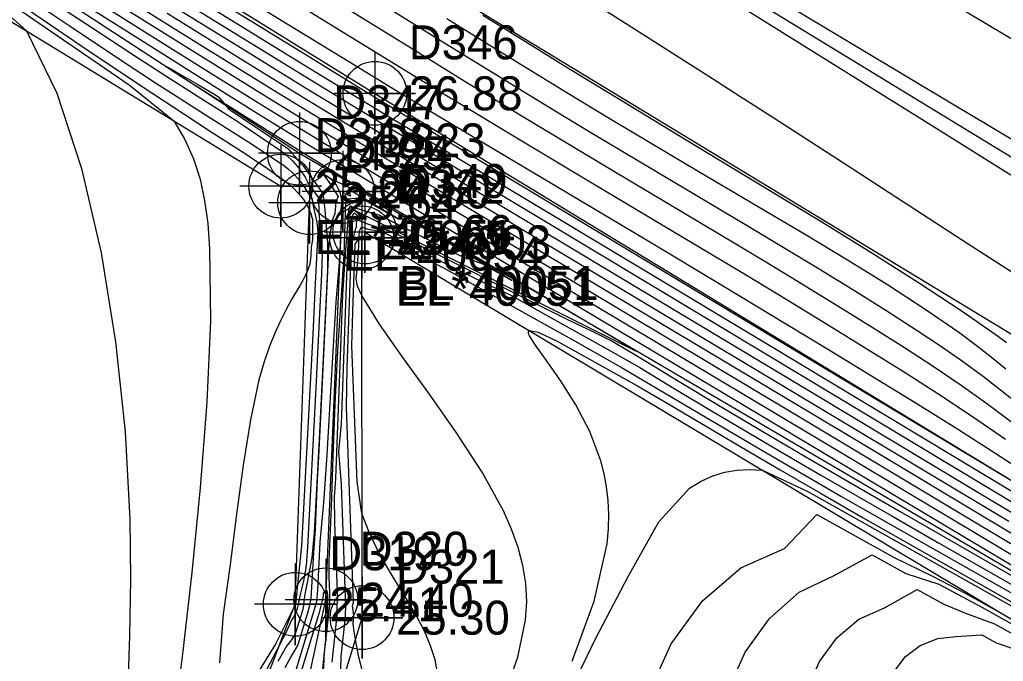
# Model space of a CAD drawing. Extents: x 2356077 to 2359823, y 225951 to 227822.
# Drawn here: x 2356275.4 to 2356347.8, y 227431.8 to 227479 of the extents above; entities that cross this region are included whole.
import ezdxf

# ---------------------------------------------------------------- set-up
doc = ezdxf.new("R2010")
doc.units = 0
for name, color, linetype in [('DTM Contours Major', 7, 'Continuous'), ('DTM Contours Minor', 7, 'Continuous'), ('Exist DTM Breakline', 7, 'Continuous'), ('Exist DTM Breakline Cogo Comment', 7, 'Continuous'), ('Exist DTM Breakline Cogo Elevation', 7, 'Continuous'), ('Exist DTM Breakline Cogo Number', 7, 'Continuous'), ('Exist DTM Breakline Cogo Point CELL', 7, 'Continuous'), ('Exist DTM Crownline', 7, 'Continuous'), ('Exist DTM Drainline', 7, 'Continuous'), ('Exist DTM Drainline Cogo Comment', 7, 'Continuous'), ('Exist DTM Drainline Cogo Elevation', 7, 'Continuous'), ('Exist DTM Drainline Cogo Number', 7, 'Continuous'), ('Exist DTM Drainline Cogo Point CELL', 7, 'Continuous'), ('Exist Roads EOP', 7, 'Continuous')]:
    doc.layers.add(name, color=color, linetype=linetype)

msp = doc.modelspace()

# ---------------------------------------------------------------- linework, layer by layer
at = {"layer": 'DTM Contours Major'}
for points in [[(2356290.649, 227481.435), (2356299.563, 227475.976), (2356302.819, 227473.996), (2356305.984, 227472.089), (2356311.73, 227468.653), (2356321.664, 227462.733), (2356327.255, 227459.39), (2356331.861, 227456.619), (2356334.946, 227454.752), (2356338.114, 227452.821), (2356341.315, 227450.849), (2356344.496, 227448.86), (2356347.608, 227446.879), (2356350.597, 227444.93)], [(2356274.045, 227479.863), (2356275.928, 227478.179), (2356278.152, 227473.596), (2356279.977, 227468.062), (2356281.415, 227461.87), (2356282.477, 227455.315), (2356283.175, 227448.688), (2356283.521, 227442.283), (2356283.569, 227437.836), (2356283.499, 227433.72), (2356283.384, 227429.983)], [(2356348.2, 227442.11), (2356335.119, 227449.958), (2356319.982, 227459.026), (2356303.465, 227468.926), (2356299.383, 227471.387), (2356296.432, 227473.185), (2356292.528, 227475.588), (2356286.282, 227479.451)], [(2356309.516, 227479.326), (2356312.632, 227477.393), (2356315.966, 227475.339), (2356319.428, 227473.221), (2356324.219, 227470.31), (2356330.632, 227466.439), (2356334.438, 227464.13), (2356338.117, 227461.865), (2356341.574, 227459.682), (2356344.712, 227457.619), (2356347.438, 227455.714), (2356348.031, 227455.276)], [(2356299.054, 227431.269), (2356299.082, 227432.185), (2356299.363, 227434.883), (2356299.432, 227435.817), (2356299.098, 227444.835), (2356298.92, 227447.253), (2356299.097, 227449.274), (2356299.58, 227462.175), (2356299.921, 227464.561), (2356299.947, 227464.635), (2356300.031, 227464.799), (2356300.281, 227464.614), (2356300.346, 227464.651), (2356300.522, 227464.58), (2356300.711, 227464.493), (2356299.904, 227465.081), (2356320.783, 227454.622), (2356312.793, 227459.347), (2356310.61, 227460.567), (2356308.141, 227461.997), (2356305.488, 227463.569), (2356302.751, 227465.217), (2356300.033, 227466.873), (2356296.142, 227469.288), (2356290.724, 227472.704), (2356289.874, 227473.186), (2356287.346, 227474.785), (2356286.791, 227475.142), (2356286.378, 227475.412), (2356286.131, 227475.582), (2356286.074, 227475.637), (2356286.232, 227475.563), (2356286.584, 227475.371), (2356287.097, 227475.08), (2356288.471, 227474.279), (2356289.918, 227473.416), (2356290.082, 227473.317), (2356290.798, 227472.457), (2356295.151, 227469.525), (2356295.477, 227469.159), (2356295.684, 227468.909), (2356295.785, 227468.781), (2356296.277, 227468.258), (2356297.722, 227466.221), (2356297.877, 227465.024), (2356298.066, 227462.553), (2356298.068, 227460.616), (2356297.458, 227448.152), (2356297.093, 227441.276), (2356296.911, 227439.431), (2356296.58, 227437.627), (2356296.407, 227436.755), (2356296.252, 227435.645), (2356295.701, 227433.834), (2356295.418, 227433.407), (2356295.053, 227432.928), (2356294.738, 227432.375), (2356294.426, 227431.805)], [(2356328.065, 227401.056), (2356324.862, 227404.811), (2356322.583, 227407.326), (2356320.425, 227409.742), (2356318.478, 227412.138), (2356316.831, 227414.59), (2356315.573, 227417.177), (2356314.794, 227419.975), (2356314.619, 227424.502), (2356315.65, 227429.053), (2356317.812, 227433.527), (2356320.196, 227438.048), (2356322.445, 227442.07), (2356324.722, 227444.567), (2356325.572, 227445.075), (2356326.429, 227445.46), (2356327.3, 227445.728), (2356328.192, 227445.882), (2356329.114, 227445.93), (2356330.073, 227445.874), (2356333.411, 227444.312), (2356350.62, 227434.659)]]:
    msp.add_lwpolyline(points, dxfattribs=at)
at = {"layer": 'DTM Contours Minor'}
for points in [[(2356350.687, 227468.841), (2356344.177, 227472.726), (2356315.34, 227490.005)], [(2356353.247, 227436.761), (2356333.559, 227448.533), (2356304.238, 227466.046), (2356301.538, 227467.665), (2356297.952, 227469.828), (2356295.875, 227471.093), (2356293.511, 227472.548), (2356289.302, 227475.168), (2356284.833, 227477.969), (2356266.797, 227489.326)], [(2356354.675, 227441.311), (2356339.482, 227450.46), (2356310.208, 227468.064), (2356303.219, 227472.281), (2356300.282, 227474.066), (2356296.102, 227476.628), (2356276.565, 227488.657)], [(2356355.643, 227473.25), (2356347.757, 227477.955), (2356329.946, 227488.604)], [(2356265.096, 227487.2), (2356277.147, 227478.991), (2356279.931, 227477.105), (2356282.517, 227475.366), (2356285.156, 227473.613), (2356287.504, 227472.072), (2356289.593, 227470.719), (2356292.084, 227469.113), (2356292.811, 227468.635), (2356293.485, 227468.182), (2356294.273, 227467.631), (2356294.753, 227467.276), (2356295.049, 227467.044), (2356295.343, 227466.8), (2356295.615, 227466.556), (2356295.866, 227466.307), (2356296.095, 227466.054), (2356296.301, 227465.791), (2356296.484, 227465.518), (2356296.585, 227465.342), (2356296.677, 227465.159), (2356296.76, 227464.971), (2356296.836, 227464.769), (2356296.902, 227464.56), (2356296.959, 227464.345), (2356296.979, 227464.229), (2356296.969, 227464.007), (2356296.977, 227462.803), (2356296.884, 227462.28), (2356296.849, 227461.633), (2356296.771, 227461.016), (2356296.577, 227460.492), (2356296.423, 227460.156), (2356296.252, 227459.824), (2356296.064, 227459.49), (2356295.436, 227458.426), (2356295.027, 227457.691), (2356294.609, 227456.87), (2356294.192, 227455.953), (2356293.785, 227454.928), (2356293.395, 227453.783), (2356293.031, 227452.51), (2356292.399, 227449.58), (2356291.862, 227446.243), (2356291.377, 227442.649), (2356290.901, 227438.95), (2356290.39, 227435.296), (2356290.125, 227431.718)], [(2356264.986, 227486.894), (2356283.47, 227474.218), (2356286.768, 227471.564), (2356287.586, 227470.191), (2356288.22, 227468.773), (2356288.694, 227467.286), (2356289.032, 227465.705), (2356289.258, 227464.006), (2356289.395, 227462.164), (2356289.458, 227456.863), (2356289.201, 227450.878), (2356288.716, 227444.583), (2356288.093, 227438.352), (2356287.424, 227432.559), (2356286.542, 227425.502)], [(2356358.659, 227434.302), (2356345.568, 227442.134), (2356332.679, 227449.846), (2356304.027, 227466.979), (2356299.519, 227469.689), (2356296.358, 227471.608), (2356293.601, 227473.303), (2356288.951, 227476.189), (2356284.769, 227478.798), (2356278.324, 227482.842)], [(2356360.152, 227437.243), (2356330.489, 227455.086), (2356311.846, 227466.288), (2356303.4, 227471.373), (2356300.03, 227473.414), (2356296.392, 227475.641), (2356284.359, 227483.053)], [(2356357.598, 227437.249), (2356345.448, 227444.538), (2356333.615, 227451.644), (2356319.401, 227460.166), (2356303.155, 227469.916), (2356299.62, 227472.051), (2356296.468, 227473.973), (2356292.114, 227476.653), (2356283.208, 227482.157)], [(2356296.089, 227481.949), (2356304.893, 227476.507), (2356308.454, 227474.319), (2356310.354, 227473.16), (2356312.319, 227471.967), (2356314.524, 227470.637), (2356319.072, 227467.913), (2356328.118, 227462.515), (2356330.201, 227461.265), (2356332.266, 227460.019), (2356334.312, 227458.773), (2356336.341, 227457.525), (2356338.353, 227456.271), (2356340.521, 227454.899), (2356342.645, 227453.518), (2356344.704, 227452.129), (2356346.672, 227450.734), (2356348.527, 227449.334)], [(2356371.735, 227424.993), (2356345.228, 227440.779), (2356326.71, 227451.829), (2356307.677, 227463.183), (2356301.349, 227466.971), (2356297.742, 227469.146), (2356295.201, 227470.694), (2356292.715, 227472.231), (2356289.069, 227474.511), (2356284.143, 227477.612), (2356277.959, 227481.517)], [(2356325.936, 227481.597), (2356341.816, 227471.687), (2356348.554, 227467.47)], [(2356277.558, 227480.522), (2356280.798, 227478.385), (2356283.834, 227476.396), (2356286.596, 227474.603), (2356289.016, 227473.055), (2356291.364, 227471.578), (2356291.871, 227471.248), (2356292.33, 227470.932), (2356294.622, 227469.389), (2356295.081, 227469.011), (2356295.495, 227468.617), (2356295.67, 227468.432), (2356295.837, 227468.242), (2356295.995, 227468.046), (2356296.146, 227467.843), (2356296.29, 227467.632), (2356296.426, 227467.413), (2356296.637, 227467.025), (2356296.808, 227466.761), (2356297.413, 227465.908), (2356297.445, 227464.794), (2356297.573, 227463.287), (2356297.681, 227461.815), (2356297.631, 227460.308), (2356297.369, 227454.952), (2356297.218, 227451.941), (2356296.596, 227440.211), (2356296.516, 227438.856), (2356296.412, 227438.285), (2356296.303, 227437.744), (2356296.186, 227437.23), (2356296.06, 227436.739), (2356295.875, 227435.802), (2356295.748, 227435.386), (2356295.581, 227435.058), (2356295.426, 227434.855), (2356295.022, 227433.968), (2356294.791, 227433.494), (2356294.54, 227433), (2356292.933, 227429.952)], [(2356348.471, 227441.172), (2356336.628, 227448.27), (2356318.588, 227459.068), (2356303.761, 227467.944), (2356299.869, 227470.285), (2356297.043, 227472.001), (2356294.396, 227473.624), (2356288.596, 227477.213), (2356283.458, 227480.408)], [(2356295.031, 227480.676), (2356302.667, 227475.978), (2356306.339, 227473.734), (2356309.154, 227472.029), (2356311.634, 227470.538), (2356317.04, 227467.305), (2356325.369, 227462.334), (2356328.703, 227460.334), (2356331.938, 227458.38), (2356335.187, 227456.4), (2356337.769, 227454.809), (2356340.383, 227453.174), (2356342.983, 227451.509), (2356345.525, 227449.83), (2356347.963, 227448.153)], [(2356316.582, 227480.922), (2356320.478, 227478.44), (2356326.404, 227474.677), (2356328.421, 227473.389), (2356330.918, 227471.787), (2356335.971, 227468.524), (2356345.224, 227462.533), (2356348.765, 227460.244)], [(2356276.928, 227479.993), (2356279.132, 227478.517), (2356281.303, 227477.072), (2356283.411, 227475.681), (2356285.422, 227474.364), (2356287.304, 227473.146), (2356289.024, 227472.047), (2356291.274, 227470.635), (2356292.546, 227469.837), (2356294.925, 227468.234), (2356295.223, 227467.99), (2356295.451, 227467.786), (2356295.666, 227467.577), (2356295.868, 227467.36), (2356296.058, 227467.133), (2356296.236, 227466.893), (2356296.401, 227466.639), (2356296.543, 227466.392), (2356296.958, 227465.801), (2356297.024, 227465.29), (2356297.28, 227464.113), (2356297.359, 227463.371), (2356297.175, 227459.603), (2356296.985, 227455.876), (2356296.159, 227440.312), (2356295.717, 227436.009), (2356295.704, 227435.967), (2356295.667, 227435.918), (2356294.27, 227433.132), (2356287.819, 227422.689)], [(2356351.9, 227441.437), (2356330.575, 227454.251), (2356313.101, 227464.742), (2356302.843, 227470.907), (2356299.833, 227472.728), (2356296.47, 227474.782), (2356287.632, 227480.227)], [(2356301.78, 227480.341), (2356305.93, 227477.766), (2356308.232, 227476.343), (2356310.627, 227474.868), (2356313.072, 227473.372), (2356315.521, 227471.882), (2356317.38, 227470.76), (2356321.07, 227468.551), (2356329.189, 227463.725), (2356331.721, 227462.212), (2356334.248, 227460.686), (2356336.737, 227459.159), (2356339.154, 227457.645), (2356341.465, 227456.156), (2356343.179, 227455.014), (2356344.804, 227453.888), (2356346.336, 227452.768), (2356349.18, 227450.547)], [(2356306.856, 227479.09), (2356309.763, 227477.288), (2356312.778, 227475.429), (2356315.816, 227473.57), (2356318.793, 227471.765), (2356321.637, 227470.062), (2356324.438, 227468.403), (2356330.262, 227464.98), (2356333.303, 227463.18), (2356336.337, 227461.35), (2356339.284, 227459.519), (2356342.065, 227457.715), (2356344.598, 227455.967), (2356345.809, 227455.075), (2356346.934, 227454.198), (2356347.978, 227453.328)], [(2356298.419, 227431.769), (2356298.778, 227435.208), (2356298.813, 227436.926), (2356298.623, 227442.059), (2356298.581, 227443.89), (2356298.684, 227445.261), (2356299.191, 227458.77), (2356299.396, 227461.753), (2356299.681, 227465.142), (2356299.695, 227465.192), (2356299.75, 227465.3), (2356299.762, 227465.342), (2356299.916, 227465.21), (2356299.935, 227465.216), (2356299.963, 227465.215), (2356300.047, 227465.191), (2356300.184, 227465.135), (2356301.903, 227464.634), (2356307.812, 227461.674), (2356309.487, 227461.041), (2356311.634, 227459.823), (2356300.05, 227466.673), (2356300.343, 227466.322), (2356297.81, 227467.566), (2356298.188, 227467.034), (2356298.855, 227465.996), (2356298.686, 227465.616), (2356298.623, 227464.734), (2356298.388, 227464.177), (2356298.178, 227462.519), (2356297.554, 227449.765), (2356297.406, 227446.828), (2356297.319, 227445.202), (2356297.247, 227443.398), (2356297.162, 227441.555), (2356297.034, 227439.815), (2356296.853, 227436.419), (2356296.642, 227435.531), (2356295.883, 227433.038), (2356295.378, 227432.159), (2356294.945, 227431.35)], [(2356297.81, 227431.284), (2356297.84, 227432.104), (2356297.891, 227432.98), (2356298.031, 227433.981), (2356298.238, 227435.963), (2356298.236, 227436.9), (2356298.196, 227437.979), (2356298.203, 227439.21), (2356298.358, 227443.193), (2356298.493, 227446.831), (2356298.65, 227450.733), (2356298.843, 227454.663), (2356299.082, 227458.384), (2356299.291, 227461.718), (2356299.435, 227465.573), (2356299.446, 227465.583), (2356299.461, 227465.582), (2356299.484, 227465.56), (2356299.522, 227465.499), (2356299.449, 227465.763), (2356299.458, 227465.78), (2356299.475, 227465.771), (2356299.507, 227465.738), (2356299.48, 227465.828), (2356299.481, 227465.857), (2356299.531, 227465.806), (2356299.536, 227465.834), (2356300.153, 227465.882), (2356300.556, 227465.888), (2356301.215, 227465.505), (2356303.269, 227464.366), (2356299.602, 227466.535), (2356299.76, 227466.026), (2356299.197, 227466.249), (2356299.164, 227465.832), (2356299.142, 227465.398), (2356299.137, 227465.201), (2356298.954, 227461.472), (2356298.692, 227458.228), (2356298.463, 227454.61), (2356298.25, 227450.802), (2356298.028, 227447.018), (2356297.772, 227443.47), (2356297.516, 227440.594), (2356297.33, 227437.084), (2356297.268, 227436.194), (2356295.686, 227430.996)], [(2356300.692, 227430.899), (2356300.388, 227432.124), (2356300.127, 227433.416), (2356300.025, 227434.016), (2356299.951, 227434.584), (2356300.019, 227435.227), (2356299.926, 227435.915), (2356299.998, 227436.138), (2356299.466, 227450.512), (2356299.514, 227453.415), (2356299.85, 227462.385), (2356300.146, 227463.587), (2356300.21, 227463.76), (2356300.2, 227464.078), (2356300.282, 227464.239), (2356300.325, 227464.302), (2356300.535, 227464.191), (2356300.679, 227464.131), (2356300.934, 227464.01), (2356302.855, 227463.408), (2356315.684, 227456.982), (2356316.669, 227456.523), (2356317.754, 227456.009), (2356319.031, 227455.367), (2356320.575, 227454.455), (2356322.181, 227453.47), (2356323.823, 227452.47), (2356326.969, 227450.58), (2356330.23, 227448.647), (2356333.557, 227446.698), (2356336.9, 227444.756), (2356340.209, 227442.845), (2356346.784, 227439.072), (2356353.788, 227435.055)], [(2356306.202, 227430.857), (2356305.994, 227431.927), (2356305.663, 227432.972), (2356305.227, 227434.002), (2356304.704, 227435.025), (2356304.114, 227436.048), (2356302.902, 227438.007), (2356302.283, 227439.051), (2356301.681, 227440.166), (2356301.117, 227441.375), (2356300.611, 227442.697), (2356300.247, 227445.016), (2356299.877, 227455.01), (2356299.929, 227457.521), (2356300.116, 227462.504), (2356300.297, 227462.783), (2356300.398, 227463.041), (2356300.427, 227463.472), (2356300.582, 227463.776), (2356300.807, 227463.693), (2356300.971, 227463.617), (2356302.127, 227463.398), (2356309.369, 227459.77), (2356311.576, 227458.755), (2356313.921, 227457.42), (2356318.631, 227454.803), (2356321.057, 227453.417), (2356323.595, 227451.883), (2356326.341, 227450.24), (2356329.071, 227448.621), (2356331.771, 227447.034), (2356334.426, 227445.486), (2356337.021, 227443.983), (2356339.54, 227442.534), (2356343.025, 227440.543), (2356350.006, 227436.572)], [(2356311.103, 227429.376), (2356312.085, 227432.134), (2356312.654, 227434.855), (2356312.732, 227436.212), (2356312.661, 227437.548), (2356312.446, 227438.872), (2356312.096, 227440.195), (2356311.616, 227441.529), (2356311.014, 227442.884), (2356309.448, 227445.735), (2356307.576, 227448.625), (2356305.576, 227451.462), (2356303.626, 227454.154), (2356301.906, 227456.609), (2356300.594, 227458.733), (2356300.292, 227459.408), (2356300.196, 227459.959), (2356300.227, 227460.44), (2356300.354, 227461.874), (2356300.399, 227463.068), (2356300.392, 227463.083), (2356300.414, 227463.052), (2356300.545, 227463.074), (2356300.685, 227463.086), (2356300.836, 227463.087), (2356300.996, 227463.079), (2356301.386, 227463.025), (2356301.825, 227462.923), (2356302.315, 227462.775), (2356302.856, 227462.582), (2356303.449, 227462.345), (2356303.917, 227462.127), (2356306.559, 227460.771), (2356316.479, 227455.259), (2356319.754, 227453.412), (2356325.44, 227450.052), (2356329.74, 227447.524), (2356331.803, 227446.319), (2356333.832, 227445.141), (2356335.844, 227443.979), (2356338.168, 227442.646), (2356342.833, 227439.993), (2356349.897, 227435.991)], [(2356316.069, 227431.823), (2356317.709, 227436.255), (2356318.647, 227440.464), (2356318.745, 227441.564), (2356318.768, 227442.627), (2356318.72, 227443.656), (2356318.603, 227444.653), (2356318.421, 227445.621), (2356318.176, 227446.561), (2356317.368, 227448.713), (2356316.354, 227450.675), (2356315.269, 227452.406), (2356314.247, 227453.86), (2356313.425, 227454.995), (2356312.936, 227455.766), (2356312.895, 227455.861), (2356312.869, 227455.942), (2356312.858, 227456.011), (2356312.865, 227456.067), (2356312.889, 227456.109), (2356312.931, 227456.137), (2356313.569, 227456.026), (2356314.963, 227455.363), (2356320.843, 227452.096), (2356322.944, 227450.879), (2356328.537, 227447.576), (2356331.39, 227445.905), (2356334.411, 227444.155), (2356337.499, 227442.384), (2356340.614, 227440.609), (2356351.814, 227434.262)], [(2356336.877, 227398.798), (2356333.265, 227403.606), (2356329.585, 227408.05), (2356327.482, 227410.499), (2356325.554, 227412.812), (2356323.864, 227415.05), (2356322.475, 227417.274), (2356321.45, 227419.547), (2356320.853, 227421.931), (2356320.825, 227425.656), (2356321.708, 227429.473), (2356323.369, 227433.104), (2356325.676, 227436.275), (2356328.494, 227438.709), (2356331.691, 227440.13), (2356334.079, 227442.62), (2356339.761, 227439.445), (2356342.596, 227438.079), (2356345.048, 227436.822), (2356347.214, 227435.611), (2356351.851, 227432.99)], [(2356349.337, 227388.72), (2356346.448, 227394.686), (2356342.659, 227400.596), (2356338.479, 227406.205), (2356334.413, 227411.266), (2356332.556, 227413.553), (2356330.895, 227415.685), (2356329.468, 227417.709), (2356328.312, 227419.674), (2356327.465, 227421.629), (2356326.963, 227423.621), (2356326.894, 227426.639), (2356327.541, 227429.657), (2356328.806, 227432.496), (2356330.589, 227434.973), (2356332.791, 227436.907), (2356335.313, 227438.117), (2356338.149, 227439.659), (2356340.631, 227438.272), (2356343.068, 227437.497), (2356346.212, 227435.814), (2356351.619, 227432.793)], [(2356297.297, 227426.628), (2356297.84, 227432.282), (2356298.058, 227434.186), (2356298.096, 227435.357), (2356298.108, 227436.359), (2356298.102, 227436.547), (2356298.094, 227436.688), (2356298.081, 227436.807), (2356298.064, 227436.903), (2356298.042, 227436.975), (2356298.013, 227437.02), (2356297.978, 227437.039), (2356297.935, 227437.029), (2356297.884, 227436.99), (2356297.826, 227436.924), (2356297.761, 227436.832), (2356297.747, 227436.66), (2356297.74, 227436.489), (2356297.456, 227435.415), (2356295.941, 227430.439)], [(2356348.355, 227402.527), (2356343.625, 227408.925), (2356339.243, 227414.555), (2356337.67, 227416.609), (2356336.29, 227418.506), (2356335.122, 227420.28), (2356334.184, 227421.963), (2356333.495, 227423.589), (2356333.073, 227425.19), (2356332.956, 227427.516), (2356333.377, 227429.756), (2356334.268, 227431.805), (2356335.557, 227433.559), (2356337.175, 227434.914), (2356339.052, 227435.764), (2356341.471, 227437.116), (2356343.416, 227436.03), (2356345.021, 227435.368), (2356347.166, 227434.577), (2356349.725, 227433.164)], [(2356348.706, 227411.758), (2356344.082, 227417.883), (2356342.826, 227419.616), (2356341.737, 227421.207), (2356340.821, 227422.675), (2356340.084, 227424.039), (2356339.534, 227425.317), (2356339.177, 227426.53), (2356339.005, 227428.201), (2356339.214, 227429.728), (2356339.761, 227431.065), (2356340.6, 227432.168), (2356341.689, 227432.993), (2356342.984, 227433.495), (2356344.306, 227433.647), (2356346.218, 227433.778), (2356347.279, 227433.185), (2356348.882, 227432.647)]]:
    msp.add_lwpolyline(points, dxfattribs=at)
at = {"layer": 'Exist DTM Breakline'}
for p, q in [((2356212.111, 227517.125), (2356294.632, 227466.764)), ((2356300.821, 227463.388), (2356401.78, 227402.941))]:
    msp.add_line(p, q, dxfattribs=at)
for points in [[(2356218.803, 227524.752), (2356301.562, 227473.587), (2356406.982, 227409.562)], [(2356283.803, 227214.802), (2356287.956, 227348.715), (2356293.952, 227390.832), (2356298.591, 227417.834), (2356291.196, 227424.341), (2356295.705, 227436.016), (2356296.757, 227465.544)], [(2356295.621, 227207.583), (2356297.242, 227348.364), (2356302.055, 227389.57), (2356309.363, 227416.032), (2356303.192, 227424.489), (2356298.03, 227426.53), (2356300.619, 227435.032), (2356300.59, 227462.967)]]:
    msp.add_lwpolyline(points, dxfattribs=at)
at = {"layer": 'Exist DTM Breakline Cogo Point CELL'}
for points in [[(2356301.562, 227476.587), (2356301.562, 227470.587), (2356301.562, 227473.587), (2356304.562, 227473.587), (2356298.562, 227473.587)], [(2356294.632, 227469.764), (2356294.632, 227463.764), (2356294.632, 227466.764), (2356297.632, 227466.764), (2356291.632, 227466.764)], [(2356296.757, 227468.544), (2356296.757, 227462.544), (2356296.757, 227465.544), (2356299.757, 227465.544), (2356293.757, 227465.544)], [(2356300.59, 227465.967), (2356300.59, 227459.967), (2356300.59, 227462.967), (2356303.59, 227462.967), (2356297.59, 227462.967)], [(2356300.821, 227466.388), (2356300.821, 227460.388), (2356300.821, 227463.388), (2356303.821, 227463.388), (2356297.821, 227463.388)], [(2356295.705, 227439.016), (2356295.705, 227433.016), (2356295.705, 227436.016), (2356298.705, 227436.016), (2356292.705, 227436.016)], [(2356300.619, 227438.032), (2356300.619, 227432.032), (2356300.619, 227435.032), (2356303.619, 227435.032), (2356297.619, 227435.032)]]:
    msp.add_lwpolyline(points, dxfattribs=at)
for centre in [(2356301.562, 227473.587), (2356294.632, 227466.764), (2356296.757, 227465.544), (2356300.59, 227462.967), (2356300.821, 227463.388), (2356295.705, 227436.016), (2356300.619, 227435.032)]:
    msp.add_circle(centre, 2.344, dxfattribs=at)
at = {"layer": 'Exist DTM Crownline'}
msp.add_lwpolyline([(2357542.756, 226741.609), (2357459.889, 226792.427), (2357374.177, 226844.74), (2357291.426, 226895.083), (2357208.118, 226946.275), (2357125.882, 226996.539), (2357045.017, 227045.595), (2356966.337, 227093.498), (2356883.413, 227143.712), (2356799.704, 227194.618), (2356722.637, 227241.528), (2356636.765, 227293.74), (2356553.053, 227344.465), (2356470.397, 227394.758), (2356383.201, 227447.638), (2356299.889, 227498.478), (2356223.248, 227545.375)], dxfattribs=at)
at = {"layer": 'Exist DTM Drainline'}
for points in [[(2356215.223, 227521.717), (2356296.005, 227469.179), (2356404.633, 227405.564)], [(2356302.082, 227420.574), (2356295.553, 227425.24), (2356297.949, 227436.351), (2356299.206, 227466.37)]]:
    msp.add_lwpolyline(points, dxfattribs=at)
at = {"layer": 'Exist DTM Drainline Cogo Point CELL'}
for points in [[(2356296.005, 227472.179), (2356296.005, 227466.179), (2356296.005, 227469.179), (2356299.005, 227469.179), (2356293.005, 227469.179)], [(2356299.206, 227469.37), (2356299.206, 227463.37), (2356299.206, 227466.37), (2356302.206, 227466.37), (2356296.206, 227466.37)], [(2356297.949, 227439.351), (2356297.949, 227433.351), (2356297.949, 227436.351), (2356300.949, 227436.351), (2356294.949, 227436.351)]]:
    msp.add_lwpolyline(points, dxfattribs=at)
for centre in [(2356296.005, 227469.179), (2356299.206, 227466.37), (2356297.949, 227436.351)]:
    msp.add_circle(centre, 2.344, dxfattribs=at)
at = {"layer": 'Exist Roads EOP'}
msp.add_lwpolyline([(2357548.158, 226751.097), (2357551.518, 226748.955), (2357539.932, 226730.044), (2357536.732, 226732.588), (2357457.094, 226780.918), (2357368.575, 226834.971), (2357285.95, 226885.112), (2357202.56, 226936.462), (2357119.743, 226986.718), (2357040.047, 227034.838), (2356959.55, 227083.993), (2356876.77, 227134.388), (2356794.33, 227184.148), (2356716.529, 227232.438), (2356632.17, 227283.448), (2356547.589, 227334.799), (2356465.16, 227384.805), (2356376.528, 227438.798), (2356293.908, 227488.913), (2356217.843, 227535.566)], dxfattribs=at)

# ---------------------------------------------------------------- texts
at = {"layer": 'Exist DTM Breakline Cogo Comment'}
for s, p in [('EL*40051', (2356297.132, 227461.764)), ('EL*40054', (2356299.257, 227460.544)), ('BL*40051', (2356303.321, 227458.388)), ('EL*40051', (2356303.09, 227457.967))]:
    msp.add_text(s, height=2.5, dxfattribs=at).set_placement(p)
at = {"layer": 'Exist DTM Breakline Cogo Elevation'}
for s, p in [('26.88', (2356304.062, 227472.337)), ('25.65', (2356297.132, 227465.514)), ('25.64', (2356299.257, 227464.294)), ('25.66', (2356303.321, 227462.138)), ('25.65', (2356303.09, 227461.717)), ('25.41', (2356298.205, 227434.766)), ('25.30', (2356303.119, 227433.782))]:
    msp.add_text(s, height=2.5, dxfattribs=at).set_placement(p)
at = {"layer": 'Exist DTM Breakline Cogo Number'}
for s, p in [('D346', (2356304.062, 227476.087)), ('D348', (2356297.132, 227469.264)), ('D324', (2356299.257, 227468.044)), ('D349', (2356303.321, 227465.888)), ('D322', (2356303.09, 227465.467)), ('D319', (2356298.205, 227438.516)), ('D321', (2356303.119, 227437.532))]:
    msp.add_text(s, height=2.5, dxfattribs=at).set_placement(p)
at = {"layer": 'Exist DTM Drainline Cogo Comment'}
msp.add_text('EL*4003', height=2.5, dxfattribs=at).set_placement((2356301.706, 227461.37))
at = {"layer": 'Exist DTM Drainline Cogo Elevation'}
for s, p in [('24.95', (2356298.505, 227467.929)), ('24.50', (2356301.706, 227465.12)), ('24.40', (2356300.449, 227435.101))]:
    msp.add_text(s, height=2.5, dxfattribs=at).set_placement(p)
at = {"layer": 'Exist DTM Drainline Cogo Number'}
for s, p in [('D347', (2356298.505, 227471.679)), ('D323', (2356301.706, 227468.87)), ('D320', (2356300.449, 227438.851))]:
    msp.add_text(s, height=2.5, dxfattribs=at).set_placement(p)

doc.saveas('drawing.dxf')
